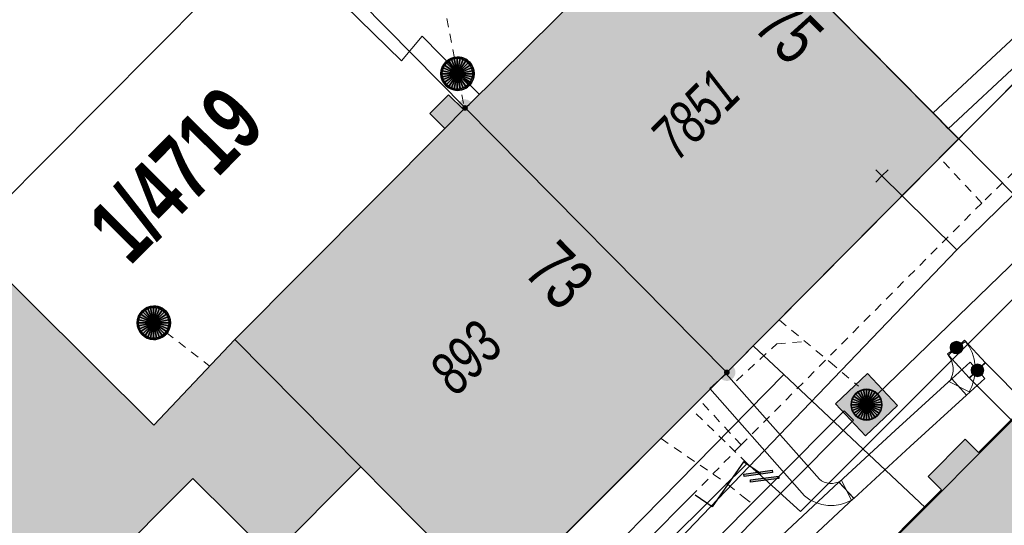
# Model space of a CAD drawing. Header units: metres. Extents: x 2695560 to 2696939, y 1260491 to 1262050.
# Tile 383 of 656: x 2695853 to 2695875, y 1261084 to 1261095. Entities that reach past the tile are written whole.
import ezdxf

# ---------------------------------------------------------------- set-up
doc = ezdxf.new("R2010")
doc.units = ezdxf.units.M
doc.linetypes.add('AUSGEZOGEN', pattern=[0])
doc.linetypes.add('VERDECKT2_S2', pattern=[0.36, 0.2, -0.16])
for name, color, linetype in [('XR$1$AV_Gebäudeflächen (BB)', 7, 'AUSGEZOGEN'), ('XR$1$AV_Grenzpunkte', 7, 'AUSGEZOGEN'), ('XR$1$AV_Grundstück-Nr.', 7, 'AUSGEZOGEN'), ('XR$1$AV_Haus-Nr.', 7, 'AUSGEZOGEN'), ('XR$1$AV_Linien (BB)', 7, 'AUSGEZOGEN'), ('XR$1$AV_Linien (EO)', 7, 'AUSGEZOGEN'), ('XR$1$AV_Versicherung-Nr.', 7, 'AUSGEZOGEN'), ('XR$1$AW_LK_Schachtdeckel', 24, 'AUSGEZOGEN'), ('XR$1$AW_LK_Zwischenpunkt', 24, 'AUSGEZOGEN'), ('XR$1$EW_LK_Knoten', 1, 'AUSGEZOGEN'), ('XR$1$GA_LK_Rohrleitungsteil', 32, 'AUSGEZOGEN'), ('XR$1$Liegenschaftsgrenzen', 7, 'AUSGEZOGEN'), ('XR$1$PFAV', 255, 'AUSGEZOGEN'), ('XR$1$PFAW', 255, 'AUSGEZOGEN'), ('XR$1$RAEW', 8, 'AUSGEZOGEN'), ('XR$1$RP_Abstandslinie', 7, 'AUSGEZOGEN')]:
    doc.layers.add(name, color=color, linetype=linetype)
for name, color, linetype, lineweight in [('XR$2$ABW-Linie-R-genau', 4, 'AUSGEZOGEN', 18), ('XR$2$ABW-Linie-R-ungenau', 4, 'VERDECKT2_S2', 18), ('XR$2$ABW-LinieFlaeche-R-genau', 4, 'AUSGEZOGEN', 18), ('XR$2$ABW-Punkt', 6, 'AUSGEZOGEN', 18), ('XR$2$ELE-LinieFlaeche-genau', 1, 'AUSGEZOGEN', 18), ('XR$2$GAS-Linie-genau', 12, 'AUSGEZOGEN', 18), ('XR$2$GAS-Linie-ungenau', 12, 'VERDECKT2_S2', 18), ('XR$2$KOM-Linie-U-genau', 91, 'AUSGEZOGEN', 18), ('XR$2$KOM-Punkt-U', 91, 'AUSGEZOGEN', 18), ('XR$2$WAS-Linie-genau', 5, 'AUSGEZOGEN', 18), ('XR$2$WAS-Linie-ungenau', 5, 'VERDECKT2_S2', 18)]:
    doc.layers.add(name, color=color, linetype=linetype, lineweight=lineweight)
doc.styles.add('ARIAL', font='arial.ttf')

# ---------------------------------------------------------------- blocks, each defined once
blk = doc.blocks.new('BWAV20')
at = {"true_color": 0x000000, "transparency": 33554687}
blk.add_hatch(color=18, dxfattribs=at).paths.add_polyline_path([(0.167, 0), (0.163, 0.034), (0.153, 0.066), (0.137, 0.095), (0.115, 0.121), (0.088, 0.141), (0.058, 0.156), (0.025, 0.165), (-0.008, 0.166), (-0.042, 0.161), (-0.073, 0.15), (-0.102, 0.132), (-0.126, 0.109), (-0.146, 0.081), (-0.159, 0.05), (-0.166, 0.017), (-0.166, -0.017), (-0.159, -0.05), (-0.146, -0.081), (-0.126, -0.109), (-0.102, -0.132), (-0.073, -0.15), (-0.042, -0.161), (-0.008, -0.166), (0.025, -0.165), (0.058, -0.156), (0.088, -0.141), (0.115, -0.121), (0.137, -0.095), (0.153, -0.066), (0.163, -0.034)])
at = {"layer": 'XR$1$PFAV', "transparency": 33554687}
blk.add_hatch(color=7, dxfattribs=at).paths.add_polyline_path([(0.5, 0), (0.49, 0.101), (0.459, 0.197), (0.41, 0.286), (0.344, 0.362), (0.264, 0.424), (0.174, 0.469), (0.076, 0.494), (-0.025, 0.499), (-0.125, 0.484), (-0.22, 0.449), (-0.306, 0.395), (-0.379, 0.326), (-0.437, 0.243), (-0.477, 0.15), (-0.497, 0.051), (-0.497, -0.051), (-0.477, -0.15), (-0.437, -0.243), (-0.379, -0.326), (-0.306, -0.395), (-0.22, -0.449), (-0.125, -0.484), (-0.025, -0.499), (0.076, -0.494), (0.174, -0.469), (0.264, -0.424), (0.344, -0.362), (0.41, -0.286), (0.459, -0.197), (0.49, -0.101)])
blk = doc.blocks.new('BAW2093')
at = {"transparency": 33554687}
blk.add_lwpolyline([(-0.375, -0.5), (0, -0.5), (0, 0.5), (0.375, 0.5)], dxfattribs=at)
blk = doc.blocks.new('BAW2088')
at = {"layer": 'XR$1$PFAW', "transparency": 33554687}
blk.add_hatch(color=253, dxfattribs=at).paths.add_polyline_path([(0.51, 0), (0.5, 0.101), (0.47, 0.197), (0.421, 0.286), (0.355, 0.362), (0.275, 0.424), (0.184, 0.469), (0.086, 0.494), (-0.015, 0.499), (-0.115, 0.484), (-0.21, 0.449), (-0.296, 0.395), (-0.369, 0.326), (-0.427, 0.243), (-0.467, 0.15), (-0.487, 0.051), (-0.487, -0.051), (-0.467, -0.15), (-0.427, -0.243), (-0.369, -0.326), (-0.296, -0.395), (-0.21, -0.449), (-0.115, -0.484), (-0.015, -0.499), (0.086, -0.494), (0.184, -0.469), (0.275, -0.424), (0.355, -0.362), (0.421, -0.286), (0.47, -0.197), (0.5, -0.101)])
at = {"transparency": 33554687}
for start, end in [(91.1948, 268.8052), (268.8052, 91.1948)]:
    blk.add_arc((0.01, 0), 0.5, start, end, dxfattribs=at)
at = {"layer": 'XR$1$PFAW', "transparency": 33554687}
blk.add_circle((0.01, 0), 0.5, dxfattribs=at)
blk = doc.blocks.new('BAW2087')
at = {"lineweight": 25, "true_color": 0x000000, "transparency": 33554687}
h = blk.add_hatch(color=18, dxfattribs=at)
h.paths.add_polyline_path([(-0.5, 0.5), (-0.5, -0.5), (0.5, -0.5), (0.5, 0.5)])
h.paths.add_polyline_path([(0.337, -0.069), (0.316, -0.136), (0.282, -0.196), (0.237, -0.249), (0.182, -0.292), (0.119, -0.322), (0.052, -0.34), (-0.017, -0.343), (-0.086, -0.333), (-0.151, -0.309), (-0.21, -0.272), (-0.261, -0.224), (-0.301, -0.167), (-0.328, -0.103), (-0.342, -0.035), (-0.342, 0.035), (-0.328, 0.103), (-0.301, 0.167), (-0.261, 0.224), (-0.21, 0.272), (-0.151, 0.309), (-0.086, 0.333), (-0.017, 0.343), (0.052, 0.34), (0.119, 0.322), (0.182, 0.292), (0.237, 0.249), (0.282, 0.196), (0.316, 0.136), (0.337, 0.069), (0.344, 0)], flags=16)
at = {"layer": 'XR$1$PFAW', "lineweight": 25, "transparency": 33554687}
blk.add_hatch(color=7, dxfattribs=at).paths.add_polyline_path([(0.344, 0), (0.337, 0.069), (0.316, 0.136), (0.282, 0.196), (0.237, 0.249), (0.182, 0.292), (0.119, 0.322), (0.052, 0.34), (-0.017, 0.343), (-0.086, 0.333), (-0.151, 0.309), (-0.21, 0.272), (-0.261, 0.224), (-0.301, 0.167), (-0.328, 0.103), (-0.342, 0.035), (-0.342, -0.035), (-0.328, -0.103), (-0.301, -0.167), (-0.261, -0.224), (-0.21, -0.272), (-0.151, -0.309), (-0.086, -0.333), (-0.017, -0.343), (0.052, -0.34), (0.119, -0.322), (0.182, -0.292), (0.237, -0.249), (0.282, -0.196), (0.316, -0.136), (0.337, -0.069)])
at = {"lineweight": 25, "transparency": 33554687}
for p, q in [((-0.5, 0.5, 0.993), (0.5, 0.5, 0.993)), ((-0.5, -0.5, 0.993), (-0.5, 0.5, 0.993)), ((0.5, 0.5, 0.993), (0.5, -0.5, 0.993)), ((0.5, -0.5, 0.993), (-0.5, -0.5, 0.993))]:
    blk.add_line(p, q, dxfattribs=at)
blk.add_circle((0, 0), 0.344, dxfattribs=at)
at = {"layer": 'XR$1$PFAW', "lineweight": 25, "transparency": 33554687}
blk.add_line((-0.5, 0.5), (0.5, 0.5), dxfattribs=at)
at = {"layer": 'XR$1$PFAW', "color": 31, "lineweight": 25, "transparency": 33554687}
for p, q in [((-0.5, -0.5), (-0.5, 0.5)), ((0.5, 0.5), (0.5, -0.5)), ((0.5, -0.5), (-0.5, -0.5))]:
    blk.add_line(p, q, dxfattribs=at)
at = {"layer": 'XR$1$PFAW', "lineweight": 25, "transparency": 33554687}
blk.add_circle((0, 0), 0.344, dxfattribs=at)
blk = doc.blocks.new('BGA2013')
at = {"transparency": 33554687}
blk.add_hatch(color=36, dxfattribs=at).paths.add_polyline_path([(-0.291, -0.409), (0.352, 0.357), (0.291, 0.409), (-0.352, -0.357)])
at = {"color": 32, "transparency": 33554687}
blk.add_lwpolyline([(-0.291, -0.409), (-0.352, -0.357), (0.291, 0.409), (0.352, 0.357), (-0.291, -0.409)], close=True, dxfattribs=at)
blk = doc.blocks.new('BEW957')
at = {"layer": 'XR$1$RAEW', "transparency": 33554687}
blk.add_hatch(color=1, dxfattribs=at).paths.add_polyline_path([(-0.5, 0), (-0.497, -0.051), (-0.49, -0.101), (-0.477, -0.15), (-0.459, -0.197), (-0.437, -0.243), (-0.41, -0.286), (-0.379, -0.326), (-0.344, -0.362), (-0.306, -0.395), (-0.264, -0.424), (-0.22, -0.449), (-0.174, -0.469), (-0.125, -0.484), (-0.076, -0.494), (-0.025, -0.499), (0.025, -0.499), (0.076, -0.494), (0.125, -0.484), (0.174, -0.469), (0.22, -0.449), (0.264, -0.424), (0.306, -0.395), (0.344, -0.362), (0.379, -0.326), (0.41, -0.286), (0.437, -0.243), (0.459, -0.197), (0.477, -0.15), (0.49, -0.101), (0.497, -0.051), (0.5, 0), (0.497, 0.051), (0.49, 0.101), (0.477, 0.15), (0.459, 0.197), (0.437, 0.243), (0.41, 0.286), (0.379, 0.326), (0.344, 0.362), (0.306, 0.395), (0.264, 0.424), (0.22, 0.449), (0.174, 0.469), (0.125, 0.484), (0.076, 0.494), (0.025, 0.499), (-0.025, 0.499), (-0.076, 0.494), (-0.125, 0.484), (-0.174, 0.469), (-0.22, 0.449), (-0.264, 0.424), (-0.306, 0.395), (-0.344, 0.362), (-0.379, 0.326), (-0.41, 0.286), (-0.437, 0.243), (-0.459, 0.197), (-0.477, 0.15), (-0.49, 0.101), (-0.497, 0.051)])
at = {"color": 1, "transparency": 33554687}
for start, end in [(90, 180), (180, 270), (0, 90), (270, 0)]:
    blk.add_arc((0, 0), 0.5, start, end, dxfattribs=at)
at = {"layer": 'XR$1$RAEW', "color": 1, "transparency": 33554687}
blk.add_circle((0, 0), 0.5, dxfattribs=at)
blk = doc.blocks.new('KOM-UNBEKANNT-U')
at = {"layer": 'XR$2$KOM-Punkt-U', "linetype": 'AUSGEZOGEN', "lineweight": 20, "transparency": 33554687}
for p, q in [((0, 0, 2500), (-141, 141, 2500)), ((-141, -141, 2500), (0, 0, 2500)), ((0, 0, 2500), (141, 141, 2500)), ((141, -141, 2500), (0, 0, 2500))]:
    blk.add_line(p, q, dxfattribs=at)
blk = doc.blocks.new('ABW-SCHLAMMSAMMLER_RUND')
at = {"layer": 'XR$2$ABW-Punkt', "linetype": 'AUSGEZOGEN', "lineweight": 13, "transparency": 33554687}
for p, q in [((-70, 75, 2500), (70, 75, 2500)), ((-70, -75, 2500), (70, -75, 2500))]:
    blk.add_line(p, q, dxfattribs=at)
blk.add_polyline3d([(90, 0, 2500), (0, 0, 2500), (-90, 0, 2500)], dxfattribs=at)
at = {"layer": 'XR$2$ABW-Punkt', "linetype": 'AUSGEZOGEN', "lineweight": 25, "transparency": 33554687}
for points in [[(-147, 29, 2500), (0, 0, 2500), (-150, 0, 2500)], [(-147, 29), (0, 0), (-150, 0)], [(-147, 29, 2500), (-147, 29), (-150, 0), (-150, 0, 2500)], [(-150, 0, 2500), (0, 0, 2500), (-147, -29, 2500)], [(-150, 0), (0, 0), (-147, -29)], [(-139, 57, 2500), (0, 0, 2500), (-147, 29, 2500)], [(-139, 57), (0, 0), (-147, 29)], [(-139, 57, 2500), (-139, 57), (-147, 29), (-147, 29, 2500)], [(-147, -29, 2500), (0, 0, 2500), (-139, -57, 2500)], [(-147, -29), (0, 0), (-139, -57)], [(-125, 83, 2500), (0, 0, 2500), (-139, 57, 2500)], [(-125, 83), (0, 0), (-139, 57)], [(-125, 83, 2500), (-125, 83), (-139, 57), (-139, 57, 2500)], [(-139, -57, 2500), (0, 0, 2500), (-125, -83, 2500)], [(-139, -57), (0, 0), (-125, -83)], [(-106, 106, 2500), (0, 0, 2500), (-125, 83, 2500)], [(-106, 106), (0, 0), (-125, 83)], [(-106, 106, 2500), (-106, 106), (-125, 83), (-125, 83, 2500)], [(-125, -83, 2500), (0, 0, 2500), (-106, -106, 2500)], [(-125, -83), (0, 0), (-106, -106)], [(-83, 125, 2500), (0, 0, 2500), (-106, 106, 2500)], [(-83, 125), (0, 0), (-106, 106)], [(-83, 125, 2500), (-83, 125), (-106, 106), (-106, 106, 2500)], [(-106, -106, 2500), (0, 0, 2500), (-83, -125, 2500)], [(-106, -106), (0, 0), (-83, -125)], [(-57, 139, 2500), (0, 0, 2500), (-83, 125, 2500)], [(-57, 139), (0, 0), (-83, 125)], [(-57, 139, 2500), (-57, 139), (-83, 125), (-83, 125, 2500)], [(-83, -125, 2500), (0, 0, 2500), (-57, -139, 2500)], [(-83, -125), (0, 0), (-57, -139)], [(-29, 147, 2500), (0, 0, 2500), (-57, 139, 2500)], [(-29, 147), (0, 0), (-57, 139)], [(-29, 147, 2500), (-29, 147), (-57, 139), (-57, 139, 2500)], [(-57, -139, 2500), (0, 0, 2500), (-29, -147, 2500)], [(-57, -139), (0, 0), (-29, -147)], [(0, 150, 2500), (0, 0, 2500), (-29, 147, 2500)], [(0, 150), (0, 0), (-29, 147)], [(0, 150, 2500), (0, 150), (-29, 147), (-29, 147, 2500)], [(-29, -147, 2500), (0, 0, 2500), (0, -150, 2500)], [(-29, -147), (0, 0), (0, -150)], [(29, 147, 2500), (0, 0, 2500), (0, 150, 2500)], [(29, 147), (0, 0), (0, 150)], [(29, 147, 2500), (29, 147), (0, 150), (0, 150, 2500)], [(57, 139, 2500), (0, 0, 2500), (29, 147, 2500)], [(57, 139), (0, 0), (29, 147)], [(83, 125, 2500), (0, 0, 2500), (57, 139, 2500)], [(83, 125), (0, 0), (57, 139)], [(106, 106, 2500), (0, 0, 2500), (83, 125, 2500)], [(106, 106), (0, 0), (83, 125)], [(125, 83, 2500), (0, 0, 2500), (106, 106, 2500)], [(125, 83), (0, 0), (106, 106)], [(139, 57, 2500), (0, 0, 2500), (125, 83, 2500)], [(139, 57), (0, 0), (125, 83)], [(147, 29, 2500), (0, 0, 2500), (139, 57, 2500)], [(147, 29), (0, 0), (139, 57)], [(150, 0, 2500), (0, 0, 2500), (147, 29, 2500)], [(150, 0), (0, 0), (147, 29)], [(0, -150, 2500), (0, 0, 2500), (29, -147, 2500)], [(29, -147, 2500), (0, 0, 2500), (57, -139, 2500)], [(57, -139, 2500), (0, 0, 2500), (83, -125, 2500)], [(83, -125, 2500), (0, 0, 2500), (106, -106, 2500)], [(106, -106, 2500), (0, 0, 2500), (125, -83, 2500)], [(125, -83, 2500), (0, 0, 2500), (139, -57, 2500)], [(139, -57, 2500), (0, 0, 2500), (147, -29, 2500)], [(147, -29, 2500), (0, 0, 2500), (150, 0, 2500)], [(0, -150), (0, 0), (29, -147)], [(29, -147), (0, 0), (57, -139)], [(57, -139), (0, 0), (83, -125)], [(83, -125), (0, 0), (106, -106)], [(106, -106), (0, 0), (125, -83)], [(125, -83), (0, 0), (139, -57)], [(139, -57), (0, 0), (147, -29)], [(147, -29), (0, 0), (150, 0)], [(57, 139, 2500), (57, 139), (29, 147), (29, 147, 2500)], [(83, 125, 2500), (83, 125), (57, 139), (57, 139, 2500)], [(106, 106, 2500), (106, 106), (83, 125), (83, 125, 2500)], [(125, 83, 2500), (125, 83), (106, 106), (106, 106, 2500)], [(139, 57, 2500), (139, 57), (125, 83), (125, 83, 2500)], [(147, 29, 2500), (147, 29), (139, 57), (139, 57, 2500)], [(150, 0, 2500), (150, 0), (147, 29), (147, 29, 2500)], [(-150, 0, 2500), (-150, 0), (-147, -29), (-147, -29, 2500)], [(-147, -29, 2500), (-147, -29), (-139, -57), (-139, -57, 2500)], [(-139, -57, 2500), (-139, -57), (-125, -83), (-125, -83, 2500)], [(-125, -83, 2500), (-125, -83), (-106, -106), (-106, -106, 2500)], [(-106, -106, 2500), (-106, -106), (-83, -125), (-83, -125, 2500)], [(-83, -125, 2500), (-83, -125), (-57, -139), (-57, -139, 2500)], [(-57, -139, 2500), (-57, -139), (-29, -147), (-29, -147, 2500)], [(-29, -147, 2500), (-29, -147), (0, -150), (0, -150, 2500)], [(0, -150, 2500), (0, -150), (29, -147), (29, -147, 2500)], [(29, -147, 2500), (29, -147), (57, -139), (57, -139, 2500)], [(57, -139, 2500), (57, -139), (83, -125), (83, -125, 2500)], [(83, -125, 2500), (83, -125), (106, -106), (106, -106, 2500)], [(106, -106, 2500), (106, -106), (125, -83), (125, -83, 2500)], [(125, -83, 2500), (125, -83), (139, -57), (139, -57, 2500)], [(139, -57, 2500), (139, -57), (147, -29), (147, -29, 2500)], [(147, -29, 2500), (147, -29), (150, 0), (150, 0, 2500)]]:
    blk.add_3dface(points, dxfattribs=at)
blk = doc.blocks.new('ABW-KONTROLLSCHACHT')
at = {"layer": 'XR$2$ABW-Punkt', "linetype": 'AUSGEZOGEN', "lineweight": 25, "transparency": 33554687}
for points in [[(-247, 247, 2500), (0, 0, 2500), (-291, 194, 2500)], [(-247, 247), (0, 0), (-291, 194)], [(-247, 247, 2500), (-247, 247), (-291, 194), (-291, 194, 2500)], [(-194, 291, 2500), (0, 0, 2500), (-247, 247, 2500)], [(-194, 291), (0, 0), (-247, 247)], [(-194, 291, 2500), (-194, 291), (-247, 247), (-247, 247, 2500)], [(-134, 323, 2500), (0, 0, 2500), (-194, 291, 2500)], [(-134, 323), (0, 0), (-194, 291)], [(-134, 323, 2500), (-134, 323), (-194, 291), (-194, 291, 2500)], [(-68, 343, 2500), (0, 0, 2500), (-134, 323, 2500)], [(-68, 343), (0, 0), (-134, 323)], [(-68, 343, 2500), (-68, 343), (-134, 323), (-134, 323, 2500)], [(0, 350, 2500), (0, 0, 2500), (-68, 343, 2500)], [(0, 350), (0, 0), (-68, 343)], [(0, 350, 2500), (0, 350), (-68, 343), (-68, 343, 2500)], [(68, 343, 2500), (0, 0, 2500), (0, 350, 2500)], [(68, 343), (0, 0), (0, 350)], [(68, 343, 2500), (68, 343), (0, 350), (0, 350, 2500)], [(134, 323, 2500), (0, 0, 2500), (68, 343, 2500)], [(134, 323), (0, 0), (68, 343)], [(194, 291, 2500), (0, 0, 2500), (134, 323, 2500)], [(194, 291), (0, 0), (134, 323)], [(247, 247, 2500), (0, 0, 2500), (194, 291, 2500)], [(247, 247), (0, 0), (194, 291)], [(291, 194, 2500), (0, 0, 2500), (247, 247, 2500)], [(291, 194), (0, 0), (247, 247)], [(134, 323, 2500), (134, 323), (68, 343), (68, 343, 2500)], [(194, 291, 2500), (194, 291), (134, 323), (134, 323, 2500)], [(247, 247, 2500), (247, 247), (194, 291), (194, 291, 2500)], [(291, 194, 2500), (291, 194), (247, 247), (247, 247, 2500)], [(-343, 68, 2500), (0, 0, 2500), (-350, 0, 2500)], [(-343, 68), (0, 0), (-350, 0)], [(-343, 68, 2500), (-343, 68), (-350, 0), (-350, 0, 2500)], [(-350, 0, 2500), (0, 0, 2500), (-343, -68, 2500)], [(-350, 0), (0, 0), (-343, -68)], [(-323, 134, 2500), (0, 0, 2500), (-343, 68, 2500)], [(-323, 134), (0, 0), (-343, 68)], [(-323, 134, 2500), (-323, 134), (-343, 68), (-343, 68, 2500)], [(-343, -68, 2500), (0, 0, 2500), (-323, -134, 2500)], [(-343, -68), (0, 0), (-323, -134)], [(-291, 194, 2500), (0, 0, 2500), (-323, 134, 2500)], [(-291, 194), (0, 0), (-323, 134)], [(-291, 194, 2500), (-291, 194), (-323, 134), (-323, 134, 2500)], [(-323, -134, 2500), (0, 0, 2500), (-291, -194, 2500)], [(-323, -134), (0, 0), (-291, -194)], [(-291, -194, 2500), (0, 0, 2500), (-247, -247, 2500)], [(-291, -194), (0, 0), (-247, -247)], [(-247, -247, 2500), (0, 0, 2500), (-194, -291, 2500)], [(-247, -247), (0, 0), (-194, -291)], [(-194, -291, 2500), (0, 0, 2500), (-134, -323, 2500)], [(-194, -291), (0, 0), (-134, -323)], [(-134, -323, 2500), (0, 0, 2500), (-68, -343, 2500)], [(-134, -323), (0, 0), (-68, -343)], [(-68, -343, 2500), (0, 0, 2500), (0, -350, 2500)], [(-68, -343), (0, 0), (0, -350)], [(323, 134, 2500), (0, 0, 2500), (291, 194, 2500)], [(323, 134), (0, 0), (291, 194)], [(343, 68, 2500), (0, 0, 2500), (323, 134, 2500)], [(343, 68), (0, 0), (323, 134)], [(350, 0, 2500), (0, 0, 2500), (343, 68, 2500)], [(350, 0), (0, 0), (343, 68)], [(0, -350, 2500), (0, 0, 2500), (68, -343, 2500)], [(68, -343, 2500), (0, 0, 2500), (134, -323, 2500)], [(134, -323, 2500), (0, 0, 2500), (194, -291, 2500)], [(194, -291, 2500), (0, 0, 2500), (247, -247, 2500)], [(247, -247, 2500), (0, 0, 2500), (291, -194, 2500)], [(291, -194, 2500), (0, 0, 2500), (323, -134, 2500)], [(323, -134, 2500), (0, 0, 2500), (343, -68, 2500)], [(343, -68, 2500), (0, 0, 2500), (350, 0, 2500)], [(0, -350), (0, 0), (68, -343)], [(68, -343), (0, 0), (134, -323)], [(134, -323), (0, 0), (194, -291)], [(194, -291), (0, 0), (247, -247)], [(247, -247), (0, 0), (291, -194)], [(291, -194), (0, 0), (323, -134)], [(323, -134), (0, 0), (343, -68)], [(343, -68), (0, 0), (350, 0)], [(323, 134, 2500), (323, 134), (291, 194), (291, 194, 2500)], [(343, 68, 2500), (343, 68), (323, 134), (323, 134, 2500)], [(350, 0, 2500), (350, 0), (343, 68), (343, 68, 2500)], [(-350, 0, 2500), (-350, 0), (-343, -68), (-343, -68, 2500)], [(-343, -68, 2500), (-343, -68), (-323, -134), (-323, -134, 2500)], [(-323, -134, 2500), (-323, -134), (-291, -194), (-291, -194, 2500)], [(-291, -194, 2500), (-291, -194), (-247, -247), (-247, -247, 2500)], [(247, -247, 2500), (247, -247), (291, -194), (291, -194, 2500)], [(291, -194, 2500), (291, -194), (323, -134), (323, -134, 2500)], [(323, -134, 2500), (323, -134), (343, -68), (343, -68, 2500)], [(343, -68, 2500), (343, -68), (350, 0), (350, 0, 2500)], [(-247, -247, 2500), (-247, -247), (-194, -291), (-194, -291, 2500)], [(-194, -291, 2500), (-194, -291), (-134, -323), (-134, -323, 2500)], [(-134, -323, 2500), (-134, -323), (-68, -343), (-68, -343, 2500)], [(-68, -343, 2500), (-68, -343), (0, -350), (0, -350, 2500)], [(0, -350, 2500), (0, -350), (68, -343), (68, -343, 2500)], [(68, -343, 2500), (68, -343), (134, -323), (134, -323, 2500)], [(134, -323, 2500), (134, -323), (194, -291), (194, -291, 2500)], [(194, -291, 2500), (194, -291), (247, -247), (247, -247, 2500)]]:
    blk.add_3dface(points, dxfattribs=at)
blk = doc.blocks.new('ABW-DECKEL')
at = {"layer": 'XR$2$ABW-Punkt', "linetype": 'AUSGEZOGEN', "lineweight": 25, "transparency": 33554687}
for points in [[(-247, 247, 2500), (0, 0, 2500), (-291, 194, 2500)], [(-247, 247), (0, 0), (-291, 194)], [(-247, 247, 2500), (-247, 247), (-291, 194), (-291, 194, 2500)], [(-194, 291, 2500), (0, 0, 2500), (-247, 247, 2500)], [(-194, 291), (0, 0), (-247, 247)], [(-194, 291, 2500), (-194, 291), (-247, 247), (-247, 247, 2500)], [(-134, 323, 2500), (0, 0, 2500), (-194, 291, 2500)], [(-134, 323), (0, 0), (-194, 291)], [(-134, 323, 2500), (-134, 323), (-194, 291), (-194, 291, 2500)], [(-68, 343, 2500), (0, 0, 2500), (-134, 323, 2500)], [(-68, 343), (0, 0), (-134, 323)], [(-68, 343, 2500), (-68, 343), (-134, 323), (-134, 323, 2500)], [(0, 350, 2500), (0, 0, 2500), (-68, 343, 2500)], [(0, 350), (0, 0), (-68, 343)], [(0, 350, 2500), (0, 350), (-68, 343), (-68, 343, 2500)], [(68, 343, 2500), (0, 0, 2500), (0, 350, 2500)], [(68, 343), (0, 0), (0, 350)], [(68, 343, 2500), (68, 343), (0, 350), (0, 350, 2500)], [(134, 323, 2500), (0, 0, 2500), (68, 343, 2500)], [(134, 323), (0, 0), (68, 343)], [(194, 291, 2500), (0, 0, 2500), (134, 323, 2500)], [(194, 291), (0, 0), (134, 323)], [(247, 247, 2500), (0, 0, 2500), (194, 291, 2500)], [(247, 247), (0, 0), (194, 291)], [(291, 194, 2500), (0, 0, 2500), (247, 247, 2500)], [(291, 194), (0, 0), (247, 247)], [(134, 323, 2500), (134, 323), (68, 343), (68, 343, 2500)], [(194, 291, 2500), (194, 291), (134, 323), (134, 323, 2500)], [(247, 247, 2500), (247, 247), (194, 291), (194, 291, 2500)], [(291, 194, 2500), (291, 194), (247, 247), (247, 247, 2500)], [(-343, 68, 2500), (0, 0, 2500), (-350, 0, 2500)], [(-343, 68), (0, 0), (-350, 0)], [(-343, 68, 2500), (-343, 68), (-350, 0), (-350, 0, 2500)], [(-350, 0, 2500), (0, 0, 2500), (-343, -68, 2500)], [(-350, 0), (0, 0), (-343, -68)], [(-323, 134, 2500), (0, 0, 2500), (-343, 68, 2500)], [(-323, 134), (0, 0), (-343, 68)], [(-323, 134, 2500), (-323, 134), (-343, 68), (-343, 68, 2500)], [(-343, -68, 2500), (0, 0, 2500), (-323, -134, 2500)], [(-343, -68), (0, 0), (-323, -134)], [(-291, 194, 2500), (0, 0, 2500), (-323, 134, 2500)], [(-291, 194), (0, 0), (-323, 134)], [(-291, 194, 2500), (-291, 194), (-323, 134), (-323, 134, 2500)], [(-323, -134, 2500), (0, 0, 2500), (-291, -194, 2500)], [(-323, -134), (0, 0), (-291, -194)], [(-291, -194, 2500), (0, 0, 2500), (-247, -247, 2500)], [(-291, -194), (0, 0), (-247, -247)], [(-247, -247, 2500), (0, 0, 2500), (-194, -291, 2500)], [(-247, -247), (0, 0), (-194, -291)], [(-194, -291, 2500), (0, 0, 2500), (-134, -323, 2500)], [(-194, -291), (0, 0), (-134, -323)], [(-134, -323, 2500), (0, 0, 2500), (-68, -343, 2500)], [(-134, -323), (0, 0), (-68, -343)], [(-68, -343, 2500), (0, 0, 2500), (0, -350, 2500)], [(-68, -343), (0, 0), (0, -350)], [(323, 134, 2500), (0, 0, 2500), (291, 194, 2500)], [(323, 134), (0, 0), (291, 194)], [(343, 68, 2500), (0, 0, 2500), (323, 134, 2500)], [(343, 68), (0, 0), (323, 134)], [(350, 0, 2500), (0, 0, 2500), (343, 68, 2500)], [(350, 0), (0, 0), (343, 68)], [(0, -350, 2500), (0, 0, 2500), (68, -343, 2500)], [(68, -343, 2500), (0, 0, 2500), (134, -323, 2500)], [(134, -323, 2500), (0, 0, 2500), (194, -291, 2500)], [(194, -291, 2500), (0, 0, 2500), (247, -247, 2500)], [(247, -247, 2500), (0, 0, 2500), (291, -194, 2500)], [(291, -194, 2500), (0, 0, 2500), (323, -134, 2500)], [(323, -134, 2500), (0, 0, 2500), (343, -68, 2500)], [(343, -68, 2500), (0, 0, 2500), (350, 0, 2500)], [(0, -350), (0, 0), (68, -343)], [(68, -343), (0, 0), (134, -323)], [(134, -323), (0, 0), (194, -291)], [(194, -291), (0, 0), (247, -247)], [(247, -247), (0, 0), (291, -194)], [(291, -194), (0, 0), (323, -134)], [(323, -134), (0, 0), (343, -68)], [(343, -68), (0, 0), (350, 0)], [(323, 134, 2500), (323, 134), (291, 194), (291, 194, 2500)], [(343, 68, 2500), (343, 68), (323, 134), (323, 134, 2500)], [(350, 0, 2500), (350, 0), (343, 68), (343, 68, 2500)], [(-350, 0, 2500), (-350, 0), (-343, -68), (-343, -68, 2500)], [(-343, -68, 2500), (-343, -68), (-323, -134), (-323, -134, 2500)], [(-323, -134, 2500), (-323, -134), (-291, -194), (-291, -194, 2500)], [(-291, -194, 2500), (-291, -194), (-247, -247), (-247, -247, 2500)], [(247, -247, 2500), (247, -247), (291, -194), (291, -194, 2500)], [(291, -194, 2500), (291, -194), (323, -134), (323, -134, 2500)], [(323, -134, 2500), (323, -134), (343, -68), (343, -68, 2500)], [(343, -68, 2500), (343, -68), (350, 0), (350, 0, 2500)], [(-247, -247, 2500), (-247, -247), (-194, -291), (-194, -291, 2500)], [(-194, -291, 2500), (-194, -291), (-134, -323), (-134, -323, 2500)], [(-134, -323, 2500), (-134, -323), (-68, -343), (-68, -343, 2500)], [(-68, -343, 2500), (-68, -343), (0, -350), (0, -350, 2500)], [(0, -350, 2500), (0, -350), (68, -343), (68, -343, 2500)], [(68, -343, 2500), (68, -343), (134, -323), (134, -323, 2500)], [(134, -323, 2500), (134, -323), (194, -291), (194, -291, 2500)], [(194, -291, 2500), (194, -291), (247, -247), (247, -247, 2500)]]:
    blk.add_3dface(points, dxfattribs=at)

msp = doc.modelspace()

# ---------------------------------------------------------------- hatches: boundary and pattern name
at = {"layer": 'XR$1$AV_Gebäudeflächen (BB)', "true_color": 0xd2d2d2, "transparency": 33554687}
for points in [[(2695862.815, 1261093.1), (2695868.765, 1261087.09), (2695874.031, 1261092.395), (2695868.143, 1261098.365), (2695862.907, 1261093.181)], [(2695847.25, 1261085.85), (2695852.519, 1261080.544), (2695856.626, 1261084.679), (2695858.416, 1261082.902), (2695860.444, 1261084.944), (2695863.516, 1261081.836), (2695868.765, 1261087.09), (2695862.815, 1261093.1), (2695862.781, 1261093.065), (2695862.438, 1261093.401), (2695862.018, 1261092.973), (2695862.36, 1261092.636), (2695857.582, 1261087.838), (2695855.742, 1261085.89), (2695851.505, 1261090.093)], [(2695876.64, 1261077.74), (2695882.62, 1261083.685), (2695877.769, 1261088.568), (2695874.488, 1261085.268), (2695874.183, 1261085.571), (2695873.338, 1261084.721), (2695873.643, 1261084.419), (2695871.847, 1261082.613)]]:
    msp.add_hatch(color=254, dxfattribs=at).paths.add_polyline_path(points)

# ---------------------------------------------------------------- linework, layer by layer
at = {"layer": 'XR$1$AV_Linien (BB)', "color": 7, "linetype": 'AUSGEZOGEN', "transparency": 33554687}
for p, q in [((2695874.031, 1261092.395), (2695877.2, 1261095.59)), ((2695862.815, 1261093.1), (2695868.765, 1261087.09)), ((2695874.031, 1261092.395), (2695868.765, 1261087.09)), ((2695868.765, 1261087.09), (2695863.516, 1261081.836))]:
    msp.add_line(p, q, dxfattribs=at)
for points in [[(2695862.815, 1261093.1), (2695862.907, 1261093.181), (2695868.143, 1261098.365), (2695874.031, 1261092.395)], [(2695851.505, 1261090.093), (2695855.742, 1261085.89), (2695857.582, 1261087.838), (2695862.36, 1261092.636), (2695862.018, 1261092.973), (2695862.438, 1261093.401), (2695862.781, 1261093.065), (2695862.815, 1261093.1)], [(2695871.847, 1261082.613), (2695873.643, 1261084.419), (2695873.338, 1261084.721), (2695874.183, 1261085.571), (2695874.488, 1261085.268), (2695877.769, 1261088.568)], [(2695863.516, 1261081.836), (2695860.444, 1261084.944), (2695858.416, 1261082.902), (2695856.626, 1261084.679), (2695852.519, 1261080.544)]]:
    msp.add_lwpolyline(points, dxfattribs=at)
at = {"layer": 'XR$1$AV_Linien (EO)', "color": 7, "linetype": 'AUSGEZOGEN', "transparency": 33554687}
for p, q in [((2695862.36, 1261092.636), (2695862.781, 1261093.065)), ((2695857.582, 1261087.838), (2695860.444, 1261084.944))]:
    msp.add_line(p, q, dxfattribs=at)
at = {"layer": 'XR$1$Liegenschaftsgrenzen', "color": 7, "linetype": 'AUSGEZOGEN', "transparency": 33554687}
for p, q in [((2695847.25, 1261085.85), (2695858.65, 1261097.33)), ((2695877.2, 1261095.59), (2695868.765, 1261087.09)), ((2695866.61, 1261077.33), (2695880.99, 1261091.76)), ((2695868.765, 1261087.09), (2695857.37, 1261075.66))]:
    msp.add_line(p, q, dxfattribs=at)
msp.add_lwpolyline([(2695858.65, 1261097.33), (2695862.815, 1261093.1), (2695868.765, 1261087.09)], dxfattribs=at)
at = {"layer": 'XR$1$RP_Abstandslinie', "color": 7, "linetype": 'AUSGEZOGEN', "transparency": 33554687}
msp.add_lwpolyline([(2695815.92, 1261083.45), (2695852.53, 1261047.34), (2695889.71, 1261010.67), (2695915.9, 1260984.83), (2695942.7, 1260958.39), (2695972.35, 1260992.97), (2695942.13, 1261023.53), (2695912.25, 1261053.75), (2695881.66, 1261084.69), (2695850.32, 1261116.38)], dxfattribs=at)
at = {"layer": 'XR$2$ABW-Linie-R-genau', "linetype": 'AUSGEZOGEN', "transparency": 33554687}
msp.add_lwpolyline([(2695877.771, 1261088.71), (2695876.116, 1261090.389), (2695871.939, 1261086.355)], dxfattribs=at)
at = {"layer": 'XR$2$ABW-Linie-R-ungenau', "linetype": 'VERDECKT2_S2', "transparency": 33554687}
for p, q in [((2695862.646, 1261093.879), (2695861.724, 1261098.66)), ((2695862.784, 1261093.2), (2695862.646, 1261093.879)), ((2695855.738, 1261088.216), (2695856.998, 1261087.241)), ((2695867.27, 1261085.589), (2695868.784, 1261084.546))]:
    msp.add_line(p, q, dxfattribs=at)
for points in [[(2695869.959, 1261088.277), (2695871.114, 1261087.32), (2695871.756, 1261086.775)], [(2695868.984, 1261086.896), (2695869.902, 1261087.739), (2695870.548, 1261087.79)], [(2695868.784, 1261084.546), (2695869.136, 1261084.257), (2695869.321, 1261084.12)]]:
    msp.add_lwpolyline(points, dxfattribs=at)
at = {"layer": 'XR$2$ABW-LinieFlaeche-R-genau', "linetype": 'AUSGEZOGEN', "transparency": 33554687}
msp.add_lwpolyline([(2695871.641, 1261086.002), (2695850.486, 1261064.75), (2695850.274, 1261064.962), (2695871.429, 1261086.214), (2695871.641, 1261086.002)], close=True, dxfattribs=at)
at = {"layer": 'XR$2$ELE-LinieFlaeche-genau', "linetype": 'AUSGEZOGEN', "transparency": 33554687}
for points in [[(2695877.144, 1261095.752), (2695873.794, 1261092.625), (2695873.452, 1261092.991), (2695873.452, 1261092.991), (2695876.754, 1261096.072)], [(2695853.656, 1261067.216), (2695855.217, 1261068.84), (2695856.787, 1261070.456), (2695858.366, 1261072.063), (2695859.953, 1261073.66), (2695861.55, 1261075.25), (2695863.155, 1261076.83), (2695864.77, 1261078.401), (2695866.393, 1261079.963), (2695868.024, 1261081.516), (2695869.665, 1261083.059), (2695871.314, 1261084.593), (2695871.654, 1261084.227), (2695870.007, 1261082.693), (2695868.368, 1261081.152), (2695866.739, 1261079.601), (2695865.118, 1261078.041), (2695863.505, 1261076.472), (2695861.902, 1261074.894), (2695860.307, 1261073.306), (2695858.722, 1261071.711), (2695857.145, 1261070.106), (2695855.577, 1261068.492), (2695854.018, 1261066.87)]]:
    msp.add_lwpolyline(points, dxfattribs=at)
for points in [[(2695873.822, 1261086.872), (2695873.867, 1261086.961), (2695873.892, 1261087.038), (2695873.905, 1261087.118), (2695873.906, 1261087.198), (2695873.894, 1261087.278), (2695873.87, 1261087.356), (2695873.836, 1261087.429), (2695873.78, 1261087.511), (2695874.192, 1261087.793), (2695874.27, 1261087.679), (2695874.338, 1261087.538), (2695874.384, 1261087.388), (2695874.406, 1261087.232), (2695874.405, 1261087.076), (2695874.38, 1261086.92), (2695874.331, 1261086.771), (2695874.27, 1261086.648), (2695873.822, 1261086.872)], [(2695874.276, 1261086.966), (2695873.802, 1261087.483), (2695874.17, 1261087.821), (2695874.644, 1261087.304), (2695874.276, 1261086.966)], [(2695873.878, 1261086.945), (2695874.292, 1261087.32), (2695874.628, 1261086.95), (2695874.214, 1261086.575), (2695873.878, 1261086.945)], [(2695875.254, 1261085.983), (2695874.283, 1261086.959), (2695874.637, 1261087.311), (2695875.608, 1261086.335), (2695875.254, 1261085.983)], [(2695871.596, 1261084.186), (2695871.485, 1261084.131), (2695871.349, 1261084.087), (2695871.206, 1261084.065), (2695871.063, 1261084.065), (2695870.921, 1261084.087), (2695870.784, 1261084.131), (2695870.655, 1261084.195), (2695870.531, 1261084.284), (2695868.377, 1261086.722), (2695868.751, 1261087.054), (2695870.869, 1261084.658), (2695870.915, 1261084.625), (2695870.974, 1261084.595), (2695871.037, 1261084.575), (2695871.101, 1261084.565), (2695871.168, 1261084.565), (2695871.233, 1261084.575), (2695871.295, 1261084.595), (2695871.372, 1261084.634), (2695871.596, 1261084.186)], [(2695871.315, 1261084.594), (2695872.594, 1261085.771), (2695873.877, 1261086.945), (2695874.215, 1261086.575), (2695872.932, 1261085.403), (2695871.653, 1261084.226), (2695871.315, 1261084.594)]]:
    msp.add_lwpolyline(points, close=True, dxfattribs=at)
at = {"layer": 'XR$2$GAS-Linie-genau', "linetype": 'AUSGEZOGEN', "transparency": 33554687}
for p, q in [((2695869.366, 1261084.896), (2695869.228, 1261085.02)), ((2695869.477, 1261084.795), (2695869.366, 1261084.896)), ((2695869.625, 1261084.661), (2695869.477, 1261084.795))]:
    msp.add_line(p, q, dxfattribs=at)
for points in [[(2695875.878, 1261089.368), (2695870.441, 1261083.923), (2695869.625, 1261084.661)], [(2695869.228, 1261085.02), (2695868.63, 1261084.425), (2695862.936, 1261078.763)]]:
    msp.add_lwpolyline(points, dxfattribs=at)
at = {"layer": 'XR$2$GAS-Linie-ungenau', "linetype": 'VERDECKT2_S2', "transparency": 33554687}
for p, q in [((2695868.727, 1261085.507), (2695867.944, 1261086.268)), ((2695869.228, 1261085.02), (2695868.727, 1261085.507))]:
    msp.add_line(p, q, dxfattribs=at)
at = {"layer": 'XR$2$KOM-Linie-U-genau', "linetype": 'AUSGEZOGEN', "transparency": 33554687}
for p, q in [((2695879.611, 1261095.357), (2695873.989, 1261089.875)), ((2695872.755, 1261091.099), (2695872.291, 1261091.555)), ((2695873.989, 1261089.875), (2695872.755, 1261091.099)), ((2695873.989, 1261089.875), (2695867.004, 1261082.585)), ((2695869.369, 1261087.687), (2695870.058, 1261087.039)), ((2695870.058, 1261087.039), (2695873.273, 1261084.014))]:
    msp.add_line(p, q, dxfattribs=at)
for points in [[(2695863.132, 1261093.419), (2695861.842, 1261094.732), (2695861.375, 1261094.17), (2695856.215, 1261099.221)], [(2695853.546, 1261070.265), (2695863.282, 1261080.134), (2695870.058, 1261087.039)]]:
    msp.add_lwpolyline(points, dxfattribs=at)
at = {"layer": 'XR$2$WAS-Linie-genau', "linetype": 'AUSGEZOGEN', "transparency": 33554687}
msp.add_line((2695868.087, 1261084.407), (2695864.451, 1261080.758), dxfattribs=at)
at = {"layer": 'XR$2$WAS-Linie-ungenau', "linetype": 'VERDECKT2_S2', "transparency": 33554687}
for p, q in [((2695877.879, 1261094.162), (2695874.56, 1261090.939)), ((2695874.56, 1261090.939), (2695873.603, 1261091.964)), ((2695874.56, 1261090.939), (2695869.09, 1261085.439)), ((2695869.09, 1261085.439), (2695868.14, 1261086.469)), ((2695869.09, 1261085.439), (2695868.087, 1261084.407))]:
    msp.add_line(p, q, dxfattribs=at)

# ---------------------------------------------------------------- block references
at = {"layer": 'XR$1$AV_Grenzpunkte', "color": 7, "linetype": 'AUSGEZOGEN', "lineweight": -3, "transparency": 33554687, "xscale": 0.3899999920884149, "yscale": 0.3899999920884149}
for p in [(2695862.815, 1261093.1), (2695868.765, 1261087.09)]:
    msp.add_blockref('BWAV20', p, dxfattribs=at)
at = {"layer": 'XR$1$AW_LK_Schachtdeckel', "color": 24, "linetype": 'AUSGEZOGEN', "lineweight": -3, "transparency": 33554687, "xscale": 0.7578193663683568, "yscale": 0.7578193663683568}
for p in [(2695862.639, 1261093.88), (2695855.738, 1261088.217)]:
    msp.add_blockref('BAW2088', p, dxfattribs=at)
at = {"layer": 'XR$1$AW_LK_Schachtdeckel', "color": 24, "linetype": 'AUSGEZOGEN', "lineweight": -3, "transparency": 33554687, "rotation": 43.22369834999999}
msp.add_blockref('BAW2087', (2695871.939, 1261086.356), dxfattribs=at)
at = {"layer": 'XR$1$AW_LK_Zwischenpunkt', "color": 24, "linetype": 'AUSGEZOGEN', "lineweight": -3, "transparency": 33554687, "xscale": 1.250000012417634, "yscale": 1.250000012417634, "rotation": 145.41205005}
msp.add_blockref('BAW2093', (2695868.787, 1261084.544), dxfattribs=at)
at = {"layer": 'XR$1$EW_LK_Knoten', "color": 1, "linetype": 'AUSGEZOGEN', "lineweight": -3, "transparency": 33554687, "xscale": 0.2749999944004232, "yscale": 0.2749999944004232}
for p in [(2695873.986, 1261087.653), (2695874.46, 1261087.136)]:
    msp.add_blockref('BEW957', p, dxfattribs=at)
at = {"layer": 'XR$1$GA_LK_Rohrleitungsteil', "color": 32, "linetype": 'AUSGEZOGEN', "lineweight": -3, "transparency": 33554687, "xscale": 0.6499999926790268, "yscale": 0.6499999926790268, "rotation": 137.8746}
for p in [(2695869.477, 1261084.796), (2695869.625, 1261084.662)]:
    msp.add_blockref('BGA2013', p, dxfattribs=at)
at = {"layer": 'XR$2$ABW-Punkt', "color": 6, "linetype": 'AUSGEZOGEN', "lineweight": 18, "transparency": 33554687, "xscale": 0.001, "yscale": 0.001, "zscale": 0.001, "rotation": 360}
for name, p in [('ABW-DECKEL', (2695862.639, 1261093.879)), ('ABW-SCHLAMMSAMMLER_RUND', (2695862.639, 1261093.879)), ('ABW-DECKEL', (2695855.738, 1261088.216)), ('ABW-SCHLAMMSAMMLER_RUND', (2695855.738, 1261088.216)), ('ABW-KONTROLLSCHACHT', (2695871.939, 1261086.355)), ('ABW-DECKEL', (2695871.939, 1261086.355))]:
    msp.add_blockref(name, p, dxfattribs=at)
at = {"layer": 'XR$2$KOM-Punkt-U', "color": 91, "linetype": 'AUSGEZOGEN', "lineweight": 18, "transparency": 33554687, "xscale": 0.001, "yscale": 0.001, "zscale": 0.001}
msp.add_blockref('KOM-UNBEKANNT-U', (2695872.291, 1261091.555), dxfattribs=at)

# ---------------------------------------------------------------- texts
at = {"layer": 'XR$1$AV_Grundstück-Nr.', "color": 7, "transparency": 33554687, "insert": (2695856.251, 1261091.578), "char_height": 1.48491, "width": 4.97324, "attachment_point": 5, "rotation": 45.288, "style": 'ARIAL'}
msp.add_mtext('\\A1;{\\fArial|i0|b1;\\H1.484908;\\W0.700000;\\C7;1/4719}\\P', dxfattribs=at)
at = {"layer": 'XR$1$AV_Haus-Nr.', "color": 7, "transparency": 33554687, "char_height": 1.1621, "width": 1.68109, "attachment_point": 2, "style": 'ARIAL'}
for s, insert, rotation in [('\\W0.70;75', (2695870.599, 1261095.283), 314.6652), ('\\W0.70;73', (2695865.381, 1261089.711), 314.712)]:
    msp.add_mtext(s, dxfattribs=dict(at, insert=insert, rotation=rotation))
at = {"layer": 'XR$1$AV_Versicherung-Nr.', "color": 7, "transparency": 33554687, "char_height": 0.96842, "attachment_point": 5, "style": 'ARIAL'}
for s, insert, width, rotation in [('\\A1;{\\fArial|i1|b0;\\H0.968418;\\W0.700000;\\C7;7851}\\P', (2695868.051, 1261092.959), 2.45636, 45.2727), ('\\A1;{\\fArial|i1|b0;\\H0.968418;\\W0.700000;\\C7;893}\\P', (2695862.832, 1261087.42), 1.93301, 45.027)]:
    msp.add_mtext(s, dxfattribs=dict(at, insert=insert, width=width, rotation=rotation))

doc.saveas('drawing.dxf')
